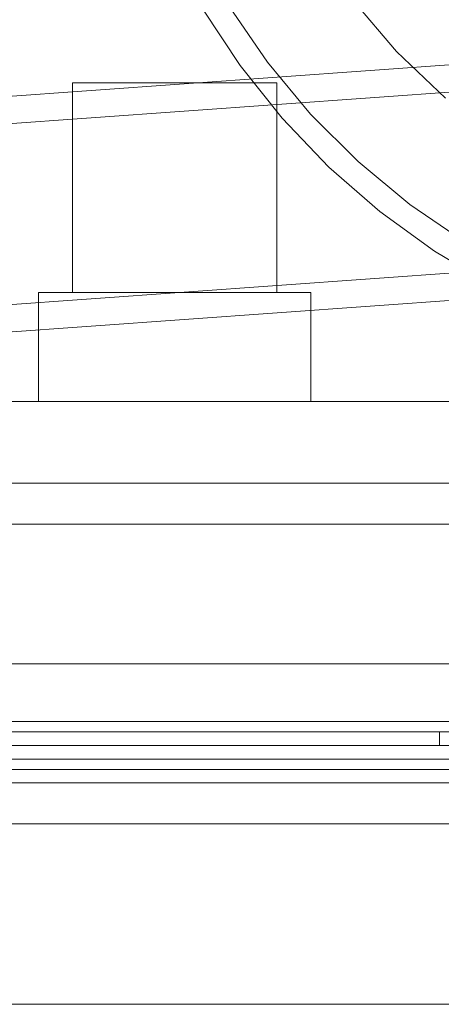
# Model space of a CAD drawing. Header units: millimetres. Extents: x -4738 to 65662, y -68080 to 6847.
# Tile 910 of 1056: x 25977 to 26100, y 1211 to 1500. Entities that reach past the tile are written whole.
import ezdxf

# ---------------------------------------------------------------- set-up
doc = ezdxf.new("R2010")
doc.units = ezdxf.units.MM
for name, color, linetype, lineweight in [('COTAS_P', 1, 'Continuous', 0), ('lateral_briquetadora', 7, 'Continuous', 0), ('lateral_C05', 7, 'Continuous', 0)]:
    doc.layers.add(name, color=color, linetype=linetype, lineweight=lineweight)
doc.dimstyles.new('R19_100', dxfattribs={"dimtxt": 250, "dimasz": 150, "dimexe": 150, "dimexo": 80, "dimgap": 100, "dimtad": 1, "dimtih": 1, "dimtoh": 1, "dimdsep": 46, "dimcen": 0.09, "dimadec": 0, "dimazin": 0, "dimtfac": 1, "dimtdec": 4, "dimtofl": 0, "dimtmove": 0, "dimatfit": 3, "dimfxl": 1, "dimtolj": 1, "dimtzin": 0, "dimarcsym": 0})

# ---------------------------------------------------------------- blocks, each defined once
blk = doc.blocks.new('DIM_R30_7')
at = {"layer": 'COTAS_P'}
for p, q in [((24250.07, 2141), (24400.07, 2186)), ((26750.07, 2141), (26600.07, 2186)), ((24250.07, 1241), (24250.07, 2141)), ((24250.07, 2141), (26750.07, 2141)), ((24250.07, 2141), (24400.07, 2096)), ((26750.07, 2141), (26600.07, 2096)), ((26750.07, 1241), (26750.07, 2141))]:
    blk.add_line(p, q, dxfattribs=at)
blk.add_text('2500 P', height=250, dxfattribs=at).set_placement((25500.07, 2241))

msp = doc.modelspace()

# ---------------------------------------------------------------- linework, layer by layer
at = {"layer": 'lateral_briquetadora'}
for p, q in [((26049.292, 1487.636), (26038.121, 1503.944)), ((26087.21, 1490.751), (26074.382, 1505.853)), ((26041.275, 1486.699), (26030.35, 1503.249)), ((24471.62, 1369.773), (26228.731, 1495.911)), ((26101.596, 1477.124), (26087.21, 1490.751)), ((24472.193, 1361.793), (26229.304, 1487.931)), ((26053.639, 1471.196), (26041.275, 1486.699)), ((26061.92, 1472.429), (26049.292, 1487.636)), ((25992.067, 1420), (25992.067, 1481.6)), ((25992.067, 1481.6), (26052.067, 1481.6)), ((26052.067, 1481.6), (26052.067, 1420)), ((26075.897, 1458.452), (26061.92, 1472.429)), ((26067.343, 1456.862), (26053.639, 1471.196)), ((26091.104, 1445.824), (26075.897, 1458.452)), ((26082.276, 1443.815), (26067.343, 1456.862)), ((26107.411, 1434.654), (26091.104, 1445.824)), ((26098.319, 1432.159), (26082.276, 1443.815)), ((24475.988, 1308.929), (26233.099, 1435.067)), ((26115.343, 1421.988), (26098.319, 1432.159)), ((24476.561, 1300.95), (26233.672, 1427.088)), ((25982.067, 1420), (26062.067, 1420)), ((25982.067, 1388), (25982.067, 1420)), ((26052.067, 1420), (25992.067, 1420)), ((26062.067, 1420), (26062.067, 1388)), ((26535.067, 1388), (25905.067, 1388)), ((26062.067, 1388), (25982.067, 1388)), ((26525.067, 1364), (25905.067, 1364)), ((26525.067, 1352), (25905.067, 1352)), ((26525.067, 1276), (25905.067, 1276)), ((26535.067, 1264), (25905.067, 1264)), ((25950.067, 1264), (26520.067, 1264))]:
    msp.add_line(p, q, dxfattribs=at)
at = {"layer": 'lateral_C05'}
for p, q in [((24310.067, 1311), (26690.067, 1311)), ((24250.067, 1294), (26750.067, 1294)), ((24310.067, 1294), (26690.067, 1294)), ((26067.071, 1294), (26067.081, 1294)), ((26067.081, 1294), (26067.098, 1294)), ((26067.098, 1294), (26067.122, 1294)), ((26067.122, 1294), (26067.153, 1294)), ((26067.153, 1294), (26067.19, 1294)), ((26067.19, 1294), (26067.233, 1294)), ((26067.233, 1294), (26067.283, 1294)), ((26067.283, 1294), (26067.34, 1294)), ((26067.34, 1294), (26067.402, 1294)), ((26067.402, 1294), (26067.471, 1294)), ((26067.471, 1294), (26067.545, 1294)), ((26067.545, 1294), (26067.625, 1294)), ((26067.625, 1294), (26067.711, 1294)), ((26067.711, 1294), (26067.802, 1294)), ((26067.802, 1294), (26067.897, 1294)), ((26067.897, 1294), (26067.998, 1294)), ((26067.998, 1294), (26068.103, 1294)), ((26068.103, 1294), (26068.212, 1294)), ((26068.212, 1294), (26068.325, 1294)), ((26068.325, 1294), (26068.442, 1294)), ((26068.442, 1294), (26068.563, 1294)), ((26068.563, 1294), (26068.686, 1294)), ((26068.686, 1294), (26068.813, 1294)), ((26068.813, 1294), (26068.942, 1294)), ((26068.942, 1294), (26069.073, 1294)), ((26069.073, 1294), (26069.206, 1294)), ((26069.206, 1294), (26069.34, 1294)), ((26069.34, 1294), (26069.476, 1294)), ((26069.476, 1294), (26069.612, 1294)), ((26069.612, 1294), (26069.749, 1294)), ((26069.749, 1294), (26069.886, 1294)), ((26069.886, 1294), (26070.023, 1294)), ((26070.023, 1294), (26070.159, 1294)), ((26070.159, 1294), (26070.295, 1294)), ((26070.295, 1294), (26070.429, 1294)), ((26070.429, 1294), (26070.562, 1294)), ((26070.562, 1294), (26070.693, 1294)), ((26070.693, 1294), (26070.822, 1294)), ((26070.822, 1294), (26070.949, 1294)), ((26070.949, 1294), (26071.072, 1294)), ((26071.072, 1294), (26071.192, 1294)), ((26071.192, 1294), (26071.309, 1294)), ((26071.309, 1294), (26071.423, 1294)), ((26071.423, 1294), (26071.532, 1294)), ((26071.532, 1294), (26071.637, 1294)), ((26071.637, 1294), (26071.738, 1294)), ((26071.738, 1294), (26071.833, 1294)), ((26071.833, 1294), (26071.924, 1294)), ((26071.924, 1294), (26072.01, 1294)), ((26072.01, 1294), (26072.09, 1294)), ((26072.09, 1294), (26072.164, 1294)), ((26072.164, 1294), (26072.233, 1294)), ((26072.233, 1294), (26072.295, 1294)), ((26072.295, 1294), (26072.352, 1294)), ((26072.352, 1294), (26072.402, 1294)), ((26072.402, 1294), (26072.445, 1294)), ((26072.445, 1294), (26072.482, 1294)), ((26072.482, 1294), (26072.513, 1294)), ((26072.513, 1294), (26072.537, 1294)), ((26072.537, 1294), (26072.554, 1294)), ((26072.554, 1294), (26072.564, 1294)), ((24250.067, 1291), (26750.067, 1291)), ((24310.067, 1291), (26690.067, 1291)), ((25500.567, 1291), (26099.817, 1291)), ((26062.826, 1291), (26062.841, 1291)), ((26062.841, 1291), (26062.863, 1291)), ((26062.863, 1291), (26062.893, 1291)), ((26062.893, 1291), (26062.93, 1291)), ((26062.93, 1291), (26062.974, 1291)), ((26062.974, 1291), (26063.025, 1291)), ((26063.025, 1291), (26063.083, 1291)), ((26063.083, 1291), (26063.148, 1291)), ((26063.148, 1291), (26063.219, 1291)), ((26063.219, 1291), (26063.297, 1291)), ((26063.297, 1291), (26063.382, 1291)), ((26063.382, 1291), (26063.472, 1291)), ((26063.472, 1291), (26063.568, 1291)), ((26063.568, 1291), (26063.67, 1291)), ((26063.67, 1291), (26063.777, 1291)), ((26063.777, 1291), (26063.889, 1291)), ((26063.889, 1291), (26064.006, 1291)), ((26064.006, 1291), (26064.128, 1291)), ((26064.128, 1291), (26064.253, 1291)), ((26064.253, 1291), (26064.383, 1291)), ((26064.383, 1291), (26064.516, 1291)), ((26064.516, 1291), (26064.652, 1291)), ((26064.652, 1291), (26064.791, 1291)), ((26064.698, 1291), (26064.711, 1291)), ((26064.721, 1291), (26064.704, 1291)), ((26064.711, 1291), (26064.731, 1291)), ((26064.745, 1291), (26064.721, 1291)), ((26064.731, 1291), (26064.759, 1291)), ((26064.777, 1291), (26064.745, 1291)), ((26064.759, 1291), (26064.794, 1291)), ((26064.816, 1291), (26064.777, 1291)), ((26064.791, 1291), (26064.933, 1291)), ((26064.794, 1291), (26064.836, 1291)), ((26064.862, 1291), (26064.816, 1291)), ((26064.836, 1291), (26064.885, 1291)), ((26064.915, 1291), (26064.862, 1291)), ((26064.885, 1291), (26064.942, 1291)), ((26064.975, 1291), (26064.915, 1291)), ((26064.933, 1291), (26065.077, 1291)), ((26064.942, 1291), (26065.005, 1291)), ((26065.042, 1291), (26064.975, 1291)), ((26065.005, 1291), (26065.075, 1291)), ((26065.115, 1291), (26065.042, 1291)), ((26065.151, 1291), (26065.075, 1291)), ((26065.077, 1291), (26065.223, 1291)), ((26065.195, 1291), (26065.115, 1291)), ((26069.401, 1291), (26065.151, 1291)), ((26065.28, 1291), (26065.195, 1291)), ((26065.223, 1291), (26065.37, 1291)), ((26065.372, 1291), (26065.28, 1291)), ((26065.37, 1291), (26065.519, 1291)), ((26065.47, 1291), (26065.372, 1291)), ((26065.573, 1291), (26065.47, 1291)), ((26065.519, 1291), (26065.668, 1291)), ((26065.682, 1291), (26065.573, 1291)), ((26065.817, 1291), (26065.668, 1291)), ((26065.795, 1291), (26065.682, 1291)), ((26065.913, 1291), (26065.795, 1291)), ((26073.817, 1291), (26065.817, 1291)), ((26066.036, 1291), (26065.913, 1291)), ((26066.163, 1291), (26066.036, 1291)), ((26066.293, 1291), (26066.163, 1291)), ((26066.427, 1291), (26066.293, 1291)), ((26066.564, 1291), (26066.427, 1291)), ((26066.704, 1291), (26066.564, 1291)), ((26066.847, 1291), (26066.704, 1291)), ((26066.991, 1291), (26066.847, 1291)), ((26067.138, 1291), (26066.991, 1291)), ((26067.071, 1291), (26067.081, 1291)), ((26067.081, 1291), (26067.098, 1291)), ((26067.098, 1291), (26067.122, 1291)), ((26067.122, 1291), (26067.153, 1291)), ((26067.285, 1291), (26067.138, 1291)), ((26067.153, 1291), (26067.19, 1291)), ((26067.19, 1291), (26067.233, 1291)), ((26067.233, 1291), (26067.283, 1291)), ((26067.283, 1291), (26067.34, 1291)), ((26067.434, 1291), (26067.285, 1291)), ((26067.34, 1291), (26067.402, 1291)), ((26067.402, 1291), (26067.471, 1291)), ((26067.583, 1291), (26067.434, 1291)), ((26067.471, 1291), (26067.545, 1291)), ((26067.545, 1291), (26067.625, 1291)), ((26067.733, 1291), (26067.583, 1291)), ((26067.625, 1291), (26067.711, 1291)), ((26067.711, 1291), (26067.802, 1291)), ((26067.882, 1291), (26067.733, 1291)), ((26067.802, 1291), (26067.897, 1291)), ((26068.031, 1291), (26067.882, 1291)), ((26067.897, 1291), (26067.998, 1291)), ((26067.998, 1291), (26068.103, 1291)), ((26068.179, 1291), (26068.031, 1291)), ((26068.103, 1291), (26068.212, 1291)), ((26068.326, 1291), (26068.179, 1291)), ((26068.212, 1291), (26068.325, 1291)), ((26068.325, 1291), (26068.442, 1291)), ((26068.472, 1291), (26068.326, 1291)), ((26068.442, 1291), (26068.563, 1291)), ((26068.615, 1291), (26068.472, 1291)), ((26068.563, 1291), (26068.686, 1291)), ((26068.756, 1291), (26068.615, 1291)), ((26068.686, 1291), (26068.813, 1291)), ((26068.895, 1291), (26068.756, 1291)), ((26068.813, 1291), (26068.942, 1291)), ((26069.03, 1291), (26068.895, 1291)), ((26068.942, 1291), (26069.073, 1291)), ((26069.162, 1291), (26069.03, 1291)), ((26069.073, 1291), (26069.206, 1291)), ((26069.291, 1291), (26069.162, 1291)), ((26069.206, 1291), (26069.34, 1291)), ((26069.416, 1291), (26069.291, 1291)), ((26069.34, 1291), (26069.476, 1291)), ((26069.401, 1291), (26069.483, 1291)), ((26069.536, 1291), (26069.416, 1291)), ((26069.476, 1291), (26069.612, 1291)), ((26069.483, 1291), (26069.571, 1291)), ((26069.652, 1291), (26069.536, 1291)), ((26069.571, 1291), (26069.665, 1291)), ((26069.612, 1291), (26069.749, 1291)), ((26069.762, 1291), (26069.652, 1291)), ((26069.665, 1291), (26069.765, 1291)), ((26069.749, 1291), (26069.886, 1291)), ((26069.868, 1291), (26069.762, 1291)), ((26069.765, 1291), (26069.87, 1291)), ((26069.968, 1291), (26069.868, 1291)), ((26069.87, 1291), (26069.98, 1291)), ((26069.886, 1291), (26070.023, 1291)), ((26070.063, 1291), (26069.968, 1291)), ((26069.98, 1291), (26070.095, 1291)), ((26070.023, 1291), (26070.159, 1291)), ((26070.152, 1291), (26070.063, 1291)), ((26070.095, 1291), (26070.215, 1291)), ((26070.234, 1291), (26070.152, 1291)), ((26070.159, 1291), (26070.295, 1291)), ((26070.215, 1291), (26070.339, 1291)), ((26070.234, 1291), (26074.484, 1291)), ((26070.295, 1291), (26070.429, 1291)), ((26070.339, 1291), (26070.467, 1291)), ((26070.429, 1291), (26070.562, 1291)), ((26070.467, 1291), (26070.598, 1291)), ((26070.562, 1291), (26070.693, 1291)), ((26070.598, 1291), (26070.733, 1291)), ((26070.693, 1291), (26070.822, 1291)), ((26070.733, 1291), (26070.871, 1291)), ((26070.822, 1291), (26070.949, 1291)), ((26070.871, 1291), (26071.011, 1291)), ((26070.949, 1291), (26071.072, 1291)), ((26071.011, 1291), (26071.154, 1291)), ((26071.072, 1291), (26071.192, 1291)), ((26071.154, 1291), (26071.298, 1291)), ((26071.192, 1291), (26071.309, 1291)), ((26071.298, 1291), (26071.444, 1291)), ((26071.309, 1291), (26071.423, 1291)), ((26071.423, 1291), (26071.532, 1291)), ((26071.444, 1291), (26071.592, 1291)), ((26071.532, 1291), (26071.637, 1291)), ((26071.592, 1291), (26071.74, 1291)), ((26071.637, 1291), (26071.738, 1291)), ((26071.738, 1291), (26071.833, 1291)), ((26071.74, 1291), (26071.889, 1291)), ((26071.833, 1291), (26071.924, 1291)), ((26071.889, 1291), (26072.038, 1291)), ((26071.924, 1291), (26072.01, 1291)), ((26072.01, 1291), (26072.09, 1291)), ((26072.038, 1291), (26072.187, 1291)), ((26072.09, 1291), (26072.164, 1291)), ((26072.164, 1291), (26072.233, 1291)), ((26072.187, 1291), (26072.335, 1291)), ((26072.233, 1291), (26072.295, 1291)), ((26072.295, 1291), (26072.352, 1291)), ((26072.335, 1291), (26072.482, 1291)), ((26072.352, 1291), (26072.402, 1291)), ((26072.402, 1291), (26072.445, 1291)), ((26072.445, 1291), (26072.482, 1291)), ((26072.482, 1291), (26072.628, 1291)), ((26072.482, 1291), (26072.513, 1291)), ((26072.513, 1291), (26072.537, 1291)), ((26072.537, 1291), (26072.554, 1291)), ((26072.554, 1291), (26072.564, 1291)), ((26072.628, 1291), (26072.772, 1291)), ((26072.772, 1291), (26072.914, 1291)), ((26072.914, 1291), (26073.053, 1291)), ((26073.053, 1291), (26073.19, 1291)), ((26073.19, 1291), (26073.324, 1291)), ((26073.324, 1291), (26073.455, 1291)), ((26073.455, 1291), (26073.581, 1291)), ((26073.581, 1291), (26073.704, 1291)), ((26073.704, 1291), (26073.822, 1291)), ((26073.817, 1291), (26073.965, 1291)), ((26073.822, 1291), (26073.936, 1291)), ((26073.936, 1291), (26074.045, 1291)), ((26073.965, 1291), (26074.112, 1291)), ((26074.045, 1291), (26074.148, 1291)), ((26074.112, 1291), (26074.258, 1291)), ((26074.148, 1291), (26074.247, 1291)), ((26074.247, 1291), (26074.339, 1291)), ((26074.258, 1291), (26074.403, 1291)), ((26074.339, 1291), (26074.426, 1291)), ((26074.403, 1291), (26074.546, 1291)), ((26074.426, 1291), (26074.506, 1291)), ((26074.484, 1291), (26074.556, 1291)), ((26074.506, 1291), (26074.58, 1291)), ((26074.546, 1291), (26074.688, 1291)), ((26074.622, 1291), (26074.556, 1291)), ((26074.58, 1291), (26074.648, 1291)), ((26074.682, 1291), (26074.622, 1291)), ((26074.648, 1291), (26074.709, 1291)), ((26074.736, 1291), (26074.682, 1291)), ((26074.688, 1291), (26074.828, 1291)), ((26074.709, 1291), (26074.763, 1291)), ((26074.784, 1291), (26074.736, 1291)), ((26074.763, 1291), (26074.81, 1291)), ((26074.826, 1291), (26074.784, 1291)), ((26074.81, 1291), (26074.85, 1291)), ((26074.861, 1291), (26074.826, 1291)), ((26074.828, 1291), (26074.966, 1291)), ((26074.85, 1291), (26074.883, 1291)), ((26074.89, 1291), (26074.861, 1291)), ((26074.883, 1291), (26074.909, 1291)), ((26074.913, 1291), (26074.89, 1291)), ((26074.929, 1291), (26074.913, 1291)), ((26074.928, 1291), (26074.939, 1291)), ((26074.966, 1291), (26075.1, 1291)), ((26075.1, 1291), (26075.232, 1291)), ((26075.232, 1291), (26075.36, 1291)), ((26075.36, 1291), (26075.484, 1291)), ((26075.484, 1291), (26075.605, 1291)), ((26075.605, 1291), (26075.721, 1291)), ((26075.832, 1291), (26075.721, 1291)), ((26075.939, 1291), (26075.832, 1291)), ((26076.04, 1291), (26075.939, 1291)), ((26076.137, 1291), (26076.04, 1291)), ((26076.227, 1291), (26076.137, 1291)), ((26076.312, 1291), (26076.227, 1291)), ((26076.391, 1291), (26076.312, 1291)), ((26076.463, 1291), (26076.391, 1291)), ((26076.529, 1291), (26076.463, 1291)), ((26076.589, 1291), (26076.529, 1291)), ((26076.642, 1291), (26076.589, 1291)), ((26076.688, 1291), (26076.642, 1291)), ((26076.728, 1291), (26076.688, 1291)), ((26076.76, 1291), (26076.728, 1291)), ((26076.785, 1291), (26076.76, 1291)), ((26076.803, 1291), (26076.785, 1291)), ((26076.814, 1291), (26076.803, 1291)), ((26099.817, 1287), (26099.817, 1291)), ((24300.067, 1287), (26700.067, 1287)), ((25500.567, 1287), (26099.817, 1287)), ((26062.826, 1287), (26062.841, 1287)), ((26062.841, 1287), (26062.863, 1287)), ((26062.863, 1287), (26062.893, 1287)), ((26062.893, 1287), (26062.93, 1287)), ((26062.93, 1287), (26062.974, 1287)), ((26062.974, 1287), (26063.025, 1287)), ((26063.025, 1287), (26063.083, 1287)), ((26063.083, 1287), (26063.148, 1287)), ((26063.148, 1287), (26063.219, 1287)), ((26063.219, 1287), (26063.297, 1287)), ((26063.297, 1287), (26063.382, 1287)), ((26063.382, 1287), (26063.472, 1287)), ((26063.472, 1287), (26063.568, 1287)), ((26063.568, 1287), (26063.67, 1287)), ((26063.67, 1287), (26063.777, 1287)), ((26063.777, 1287), (26063.889, 1287)), ((26063.889, 1287), (26064.006, 1287)), ((26064.006, 1287), (26064.128, 1287)), ((26064.128, 1287), (26064.253, 1287)), ((26064.253, 1287), (26064.383, 1287)), ((26064.383, 1287), (26064.516, 1287)), ((26064.516, 1287), (26064.652, 1287)), ((26064.652, 1287), (26064.791, 1287)), ((26064.698, 1287), (26064.711, 1287)), ((26064.721, 1287), (26064.704, 1287)), ((26064.711, 1287), (26064.731, 1287)), ((26064.745, 1287), (26064.721, 1287)), ((26064.731, 1287), (26064.759, 1287)), ((26064.777, 1287), (26064.745, 1287)), ((26064.759, 1287), (26064.794, 1287)), ((26064.816, 1287), (26064.777, 1287)), ((26064.791, 1287), (26064.933, 1287)), ((26064.794, 1287), (26064.836, 1287)), ((26064.862, 1287), (26064.816, 1287)), ((26064.836, 1287), (26064.885, 1287)), ((26064.915, 1287), (26064.862, 1287)), ((26064.885, 1287), (26064.942, 1287)), ((26064.975, 1287), (26064.915, 1287)), ((26064.933, 1287), (26065.077, 1287)), ((26064.942, 1287), (26065.005, 1287)), ((26065.042, 1287), (26064.975, 1287)), ((26065.005, 1287), (26065.075, 1287)), ((26065.115, 1287), (26065.042, 1287)), ((26065.151, 1287), (26065.075, 1287)), ((26065.077, 1287), (26065.223, 1287)), ((26065.195, 1287), (26065.115, 1287)), ((26069.401, 1287), (26065.151, 1287)), ((26065.28, 1287), (26065.195, 1287)), ((26065.223, 1287), (26065.37, 1287)), ((26065.372, 1287), (26065.28, 1287)), ((26065.37, 1287), (26065.519, 1287)), ((26065.47, 1287), (26065.372, 1287)), ((26065.573, 1287), (26065.47, 1287)), ((26065.519, 1287), (26065.668, 1287)), ((26065.682, 1287), (26065.573, 1287)), ((26065.817, 1287), (26065.668, 1287)), ((26065.795, 1287), (26065.682, 1287)), ((26065.913, 1287), (26065.795, 1287)), ((26073.817, 1287), (26065.817, 1287)), ((26066.036, 1287), (26065.913, 1287)), ((26066.163, 1287), (26066.036, 1287)), ((26066.293, 1287), (26066.163, 1287)), ((26066.427, 1287), (26066.293, 1287)), ((26066.564, 1287), (26066.427, 1287)), ((26066.704, 1287), (26066.564, 1287)), ((26066.847, 1287), (26066.704, 1287)), ((26066.991, 1287), (26066.847, 1287)), ((26067.138, 1287), (26066.991, 1287)), ((26067.071, 1287), (26067.081, 1287)), ((26067.081, 1287), (26067.098, 1287)), ((26067.098, 1287), (26067.122, 1287)), ((26067.122, 1287), (26067.153, 1287)), ((26067.285, 1287), (26067.138, 1287)), ((26067.153, 1287), (26067.19, 1287)), ((26067.19, 1287), (26067.233, 1287)), ((26067.233, 1287), (26067.283, 1287)), ((26067.283, 1287), (26067.34, 1287)), ((26067.434, 1287), (26067.285, 1287)), ((26067.34, 1287), (26067.402, 1287)), ((26067.402, 1287), (26067.471, 1287)), ((26067.583, 1287), (26067.434, 1287)), ((26067.471, 1287), (26067.545, 1287)), ((26067.545, 1287), (26067.625, 1287)), ((26067.733, 1287), (26067.583, 1287)), ((26067.625, 1287), (26067.711, 1287)), ((26067.711, 1287), (26067.802, 1287)), ((26067.882, 1287), (26067.733, 1287)), ((26067.802, 1287), (26067.897, 1287)), ((26068.031, 1287), (26067.882, 1287)), ((26067.897, 1287), (26067.998, 1287)), ((26067.998, 1287), (26068.103, 1287)), ((26068.179, 1287), (26068.031, 1287)), ((26068.103, 1287), (26068.212, 1287)), ((26068.326, 1287), (26068.179, 1287)), ((26068.212, 1287), (26068.325, 1287)), ((26068.325, 1287), (26068.442, 1287)), ((26068.472, 1287), (26068.326, 1287)), ((26068.442, 1287), (26068.563, 1287)), ((26068.615, 1287), (26068.472, 1287)), ((26068.563, 1287), (26068.686, 1287)), ((26068.756, 1287), (26068.615, 1287)), ((26068.686, 1287), (26068.813, 1287)), ((26068.895, 1287), (26068.756, 1287)), ((26068.813, 1287), (26068.942, 1287)), ((26069.03, 1287), (26068.895, 1287)), ((26068.942, 1287), (26069.073, 1287)), ((26069.162, 1287), (26069.03, 1287)), ((26069.073, 1287), (26069.206, 1287)), ((26069.291, 1287), (26069.162, 1287)), ((26069.206, 1287), (26069.34, 1287)), ((26069.416, 1287), (26069.291, 1287)), ((26069.34, 1287), (26069.476, 1287)), ((26069.401, 1287), (26069.483, 1287)), ((26069.536, 1287), (26069.416, 1287)), ((26069.476, 1287), (26069.612, 1287)), ((26069.483, 1287), (26069.571, 1287)), ((26069.652, 1287), (26069.536, 1287)), ((26069.571, 1287), (26069.665, 1287)), ((26069.612, 1287), (26069.749, 1287)), ((26069.762, 1287), (26069.652, 1287)), ((26069.665, 1287), (26069.765, 1287)), ((26069.886, 1287), (26069.749, 1287)), ((26069.868, 1287), (26069.762, 1287)), ((26069.765, 1287), (26069.87, 1287)), ((26069.968, 1287), (26069.868, 1287)), ((26069.87, 1287), (26069.98, 1287)), ((26069.886, 1287), (26070.023, 1287)), ((26070.063, 1287), (26069.968, 1287)), ((26069.98, 1287), (26070.095, 1287)), ((26070.023, 1287), (26070.159, 1287)), ((26070.152, 1287), (26070.063, 1287)), ((26070.095, 1287), (26070.215, 1287)), ((26070.234, 1287), (26070.152, 1287)), ((26070.159, 1287), (26070.295, 1287)), ((26070.215, 1287), (26070.339, 1287)), ((26070.234, 1287), (26074.484, 1287)), ((26070.295, 1287), (26070.429, 1287)), ((26070.339, 1287), (26070.467, 1287)), ((26070.429, 1287), (26070.562, 1287)), ((26070.467, 1287), (26070.598, 1287)), ((26070.562, 1287), (26070.693, 1287)), ((26070.598, 1287), (26070.733, 1287)), ((26070.693, 1287), (26070.822, 1287)), ((26070.733, 1287), (26070.871, 1287)), ((26070.822, 1287), (26070.949, 1287)), ((26070.871, 1287), (26071.011, 1287)), ((26070.949, 1287), (26071.072, 1287)), ((26071.011, 1287), (26071.154, 1287)), ((26071.072, 1287), (26071.192, 1287)), ((26071.154, 1287), (26071.298, 1287)), ((26071.192, 1287), (26071.309, 1287)), ((26071.298, 1287), (26071.444, 1287)), ((26071.309, 1287), (26071.423, 1287)), ((26071.423, 1287), (26071.532, 1287)), ((26071.444, 1287), (26071.592, 1287)), ((26071.532, 1287), (26071.637, 1287)), ((26071.592, 1287), (26071.74, 1287)), ((26071.637, 1287), (26071.738, 1287)), ((26071.738, 1287), (26071.833, 1287)), ((26071.74, 1287), (26071.889, 1287)), ((26071.833, 1287), (26071.924, 1287)), ((26071.889, 1287), (26072.038, 1287)), ((26071.924, 1287), (26072.01, 1287)), ((26072.01, 1287), (26072.09, 1287)), ((26072.038, 1287), (26072.187, 1287)), ((26072.09, 1287), (26072.164, 1287)), ((26072.164, 1287), (26072.233, 1287)), ((26072.187, 1287), (26072.335, 1287)), ((26072.233, 1287), (26072.295, 1287)), ((26072.295, 1287), (26072.352, 1287)), ((26072.335, 1287), (26072.482, 1287)), ((26072.352, 1287), (26072.402, 1287)), ((26072.402, 1287), (26072.445, 1287)), ((26072.445, 1287), (26072.482, 1287)), ((26072.482, 1287), (26072.513, 1287)), ((26072.482, 1287), (26072.628, 1287)), ((26072.513, 1287), (26072.537, 1287)), ((26072.537, 1287), (26072.554, 1287)), ((26072.554, 1287), (26072.564, 1287)), ((26072.628, 1287), (26072.772, 1287)), ((26072.772, 1287), (26072.914, 1287)), ((26072.914, 1287), (26073.053, 1287)), ((26073.053, 1287), (26073.19, 1287)), ((26073.19, 1287), (26073.324, 1287)), ((26073.324, 1287), (26073.455, 1287)), ((26073.455, 1287), (26073.581, 1287)), ((26073.581, 1287), (26073.704, 1287)), ((26073.704, 1287), (26073.822, 1287)), ((26073.817, 1287), (26073.965, 1287)), ((26073.822, 1287), (26073.936, 1287)), ((26073.936, 1287), (26074.045, 1287)), ((26073.965, 1287), (26074.112, 1287)), ((26074.045, 1287), (26074.148, 1287)), ((26074.112, 1287), (26074.258, 1287)), ((26074.148, 1287), (26074.247, 1287)), ((26074.247, 1287), (26074.339, 1287)), ((26074.258, 1287), (26074.403, 1287)), ((26074.339, 1287), (26074.426, 1287)), ((26074.403, 1287), (26074.546, 1287)), ((26074.426, 1287), (26074.506, 1287)), ((26074.484, 1287), (26074.556, 1287)), ((26074.506, 1287), (26074.58, 1287)), ((26074.546, 1287), (26074.688, 1287)), ((26074.622, 1287), (26074.556, 1287)), ((26074.58, 1287), (26074.648, 1287)), ((26074.682, 1287), (26074.622, 1287)), ((26074.648, 1287), (26074.709, 1287)), ((26074.736, 1287), (26074.682, 1287)), ((26074.688, 1287), (26074.828, 1287)), ((26074.709, 1287), (26074.763, 1287)), ((26074.784, 1287), (26074.736, 1287)), ((26074.763, 1287), (26074.81, 1287)), ((26074.826, 1287), (26074.784, 1287)), ((26074.81, 1287), (26074.85, 1287)), ((26074.861, 1287), (26074.826, 1287)), ((26074.828, 1287), (26074.966, 1287)), ((26074.85, 1287), (26074.883, 1287)), ((26074.89, 1287), (26074.861, 1287)), ((26074.883, 1287), (26074.909, 1287)), ((26074.913, 1287), (26074.89, 1287)), ((26074.929, 1287), (26074.913, 1287)), ((26074.928, 1287), (26074.939, 1287)), ((26074.966, 1287), (26075.1, 1287)), ((26075.1, 1287), (26075.232, 1287)), ((26075.232, 1287), (26075.36, 1287)), ((26075.36, 1287), (26075.484, 1287)), ((26075.484, 1287), (26075.605, 1287)), ((26075.605, 1287), (26075.721, 1287)), ((26075.832, 1287), (26075.721, 1287)), ((26075.939, 1287), (26075.832, 1287)), ((26076.04, 1287), (26075.939, 1287)), ((26076.137, 1287), (26076.04, 1287)), ((26076.227, 1287), (26076.137, 1287)), ((26076.312, 1287), (26076.227, 1287)), ((26076.391, 1287), (26076.312, 1287)), ((26076.463, 1287), (26076.391, 1287)), ((26076.529, 1287), (26076.463, 1287)), ((26076.589, 1287), (26076.529, 1287)), ((26076.642, 1287), (26076.589, 1287)), ((26076.688, 1287), (26076.642, 1287)), ((26076.728, 1287), (26076.688, 1287)), ((26076.76, 1287), (26076.728, 1287)), ((26076.785, 1287), (26076.76, 1287)), ((26076.803, 1287), (26076.785, 1287)), ((26076.814, 1287), (26076.803, 1287)), ((24300.067, 1283), (26700.067, 1283)), ((24310.067, 1283), (26690.067, 1283)), ((26067.071, 1283), (26067.081, 1283)), ((26067.081, 1283), (26067.098, 1283)), ((26067.098, 1283), (26067.122, 1283)), ((26067.122, 1283), (26067.153, 1283)), ((26067.153, 1283), (26067.19, 1283)), ((26067.19, 1283), (26067.233, 1283)), ((26067.233, 1283), (26067.283, 1283)), ((26067.283, 1283), (26067.34, 1283)), ((26067.34, 1283), (26067.402, 1283)), ((26067.402, 1283), (26067.471, 1283)), ((26067.471, 1283), (26067.545, 1283)), ((26067.545, 1283), (26067.625, 1283)), ((26067.625, 1283), (26067.711, 1283)), ((26067.711, 1283), (26067.802, 1283)), ((26067.802, 1283), (26067.897, 1283)), ((26067.897, 1283), (26067.998, 1283)), ((26067.998, 1283), (26068.103, 1283)), ((26068.103, 1283), (26068.212, 1283)), ((26068.212, 1283), (26068.325, 1283)), ((26068.325, 1283), (26068.442, 1283)), ((26068.442, 1283), (26068.563, 1283)), ((26068.563, 1283), (26068.686, 1283)), ((26068.686, 1283), (26068.813, 1283)), ((26068.813, 1283), (26068.942, 1283)), ((26068.942, 1283), (26069.073, 1283)), ((26069.073, 1283), (26069.206, 1283)), ((26069.206, 1283), (26069.34, 1283)), ((26069.34, 1283), (26069.476, 1283)), ((26069.476, 1283), (26069.612, 1283)), ((26069.612, 1283), (26069.749, 1283)), ((26069.886, 1283), (26069.749, 1283)), ((26069.886, 1283), (26070.023, 1283)), ((26070.023, 1283), (26070.159, 1283)), ((26070.159, 1283), (26070.295, 1283)), ((26070.295, 1283), (26070.429, 1283)), ((26070.429, 1283), (26070.562, 1283)), ((26070.562, 1283), (26070.693, 1283)), ((26070.693, 1283), (26070.822, 1283)), ((26070.822, 1283), (26070.949, 1283)), ((26070.949, 1283), (26071.072, 1283)), ((26071.072, 1283), (26071.192, 1283)), ((26071.192, 1283), (26071.309, 1283)), ((26071.309, 1283), (26071.423, 1283)), ((26071.423, 1283), (26071.532, 1283)), ((26071.532, 1283), (26071.637, 1283)), ((26071.637, 1283), (26071.738, 1283)), ((26071.738, 1283), (26071.833, 1283)), ((26071.833, 1283), (26071.924, 1283)), ((26071.924, 1283), (26072.01, 1283)), ((26072.01, 1283), (26072.09, 1283)), ((26072.09, 1283), (26072.164, 1283)), ((26072.164, 1283), (26072.233, 1283)), ((26072.233, 1283), (26072.295, 1283)), ((26072.295, 1283), (26072.352, 1283)), ((26072.352, 1283), (26072.402, 1283)), ((26072.402, 1283), (26072.445, 1283)), ((26072.445, 1283), (26072.482, 1283)), ((26072.482, 1283), (26072.513, 1283)), ((26072.513, 1283), (26072.537, 1283)), ((26072.537, 1283), (26072.554, 1283)), ((26072.554, 1283), (26072.564, 1283)), ((24310.067, 1280), (26690.067, 1280)), ((24310.067, 1211), (26690.067, 1211))]:
    msp.add_line(p, q, dxfattribs=at)

# ---------------------------------------------------------------- dimensions: what is measured, and where the dimension line sits
at = {"layer": 'COTAS_P'}
dim = msp.add_aligned_dim(p1=(24250.067, 1241), p2=(26750.067, 1241), distance=900, text='<> P', dimstyle='R19_100', dxfattribs=at)
dim.commit()
dim.dimension.update_dxf_attribs({"geometry": 'DIM_R30_7', "text_midpoint": (25500.067, 2141)})

doc.saveas('drawing.dxf')
